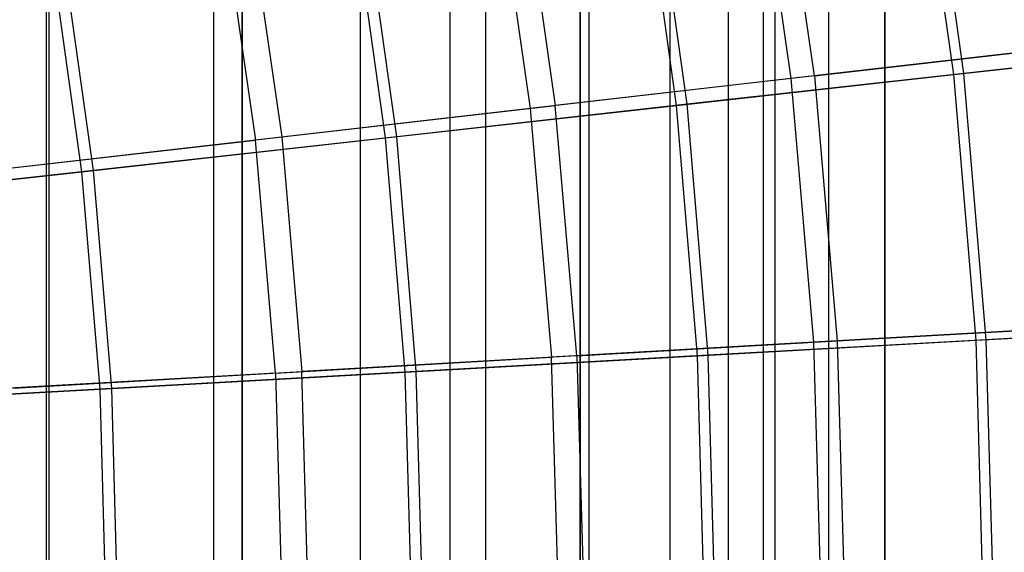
# Model space of a CAD drawing. Extents: x 0.1 to 12.1, y -6 to 6.
# Tile 291 of 334: x 9.402 to 10.26, y 0.048 to 0.512. Entities that reach past the tile are written whole.
import ezdxf

# ---------------------------------------------------------------- set-up
doc = ezdxf.new("R2010")
doc.units = 0
doc.header["$LTSCALE"] = 2.54
doc.layers.get('0').update_dxf_attribs({"linetype": 'CONTINUOUS'})

# ---------------------------------------------------------------- blocks, each defined once
blk = doc.blocks.new('DROPS_COLOR_B-11195_STL')
at = {"color": 0}
for p, q in [((9.42501, -0.9, 46.09711), (9.42501, 0.9, 46.09711)), ((9.42501, -0.9, 46.09711), (9.42501, 0.9, 46.09711)), ((9.42501, -0.9, 41.77199), (9.42501, 0.9, 41.77199)), ((9.42501, -0.9, 41.77199), (9.42501, 0.9, 41.77199)), ((9.42712, -0.90001, 51.97727), (9.42712, 0.89999, 51.97727)), ((9.42712, -0.90001, 51.97727), (9.42712, 0.89999, 51.97727)), ((9.42712, -0.90001, 61.90954), (9.42712, 0.89999, 61.90954)), ((9.42712, -0.90001, 61.90954), (9.42712, 0.89999, 61.90954)), ((9.57072, -0.9, 45.85155), (9.57072, 0.9, 45.85155)), ((9.57072, -0.9, 45.85155), (9.57072, 0.9, 45.85155)), ((9.57072, -0.9, 42.01755), (9.57072, 0.9, 42.01755)), ((9.57072, -0.9, 42.01755), (9.57072, 0.9, 42.01755)), ((9.69853, -0.9, 45.59621), (9.69853, 0.9, 45.59621)), ((9.69853, -0.9, 45.59621), (9.69853, 0.9, 45.59621)), ((9.69853, -0.9, 42.27289), (9.69853, 0.9, 42.27289)), ((9.69853, -0.9, 42.27289), (9.69853, 0.9, 42.27289)), ((9.77669, -0.90001, 52.23318), (9.77669, 0.89999, 52.23318)), ((9.77669, -0.90001, 52.23318), (9.77669, 0.89999, 52.23318)), ((9.77669, -0.90001, 61.65363), (9.77669, 0.89999, 61.65363)), ((9.77669, -0.90001, 61.65363), (9.77669, 0.89999, 61.65363)), ((9.8078, -0.9, 45.33241), (9.8078, 0.9, 45.33241)), ((9.8078, -0.9, 45.33241), (9.8078, 0.9, 45.33241)), ((9.8078, -0.9, 42.53669), (9.8078, 0.9, 42.53669)), ((9.8078, -0.9, 42.53669), (9.8078, 0.9, 42.53669)), ((9.89797, -0.9, 45.06148), (9.89797, 0.9, 45.06148)), ((9.89797, -0.9, 45.06148), (9.89797, 0.9, 45.06148)), ((9.89797, -0.9, 42.80762), (9.89797, 0.9, 42.80762)), ((9.89797, -0.9, 42.80762), (9.89797, 0.9, 42.80762)), ((9.96859, -0.9, 44.78481), (9.96859, 0.9, 44.78481)), ((9.96859, -0.9, 44.78481), (9.96859, 0.9, 44.78481)), ((9.96859, -0.9, 43.08429), (9.96859, 0.9, 43.08429)), ((9.96859, -0.9, 43.08429), (9.96859, 0.9, 43.08429)), ((10.01929, -0.9, 44.50381), (10.01929, 0.9, 44.50381)), ((10.01929, -0.9, 44.50381), (10.01929, 0.9, 44.50381)), ((10.01929, -0.9, 43.36529), (10.01929, 0.9, 43.36529)), ((10.01929, -0.9, 43.36529), (10.01929, 0.9, 43.36529)), ((10.04981, -0.9, 44.21991), (10.04981, 0.9, 44.21991)), ((10.04981, -0.9, 44.21991), (10.04981, 0.9, 44.21991)), ((10.04981, -0.9, 43.64919), (10.04981, 0.9, 43.64919)), ((10.04981, -0.9, 43.64919), (10.04981, 0.9, 43.64919)), ((10.06, -0.9, 43.93455), (10.06, 0.9, 43.93455)), ((10.06, -0.9, 43.93455), (10.06, 0.9, 43.93455)), ((10.10688, -0.90001, 52.51365), (10.10688, 0.89999, 52.51365)), ((10.10688, -0.90001, 52.51365), (10.10688, 0.89999, 52.51365)), ((10.10688, -0.90001, 61.37316), (10.10688, 0.89999, 61.37316)), ((10.10688, -0.90001, 61.37316), (10.10688, 0.89999, 61.37316)), ((9.59553, 0, 35.47242), (9.59553, 0.8, 35.47242)), ((9.59553, 0, 35.47242), (9.59553, 0.8, 35.47242)), ((9.59553, 0.8, 18.40135), (9.59553, 0, 18.40135)), ((9.59553, 0.8, 18.40135), (9.59553, 0, 18.40135)), ((9.89022, 0, 35.15082), (9.89022, 0.8, 35.15082)), ((9.89022, 0, 35.15082), (9.89022, 0.8, 35.15082)), ((9.89022, 0.8, 18.72294), (9.89022, 0, 18.72294)), ((9.89022, 0.8, 18.72294), (9.89022, 0, 18.72294)), ((10.15576, 0, 34.80476), (10.15576, 0.8, 34.80476)), ((10.15576, 0, 34.80476), (10.15576, 0.8, 34.80476)), ((10.15576, 0.8, 19.069), (10.15576, 0, 19.069)), ((10.15576, 0.8, 19.069), (10.15576, 0, 19.069)), ((10.04093, 0.68893, 3.67561), (10.07377, 0.46054, 3.67561)), ((10.04093, 0.68893, 3.67561), (10.07377, 0.46054, 3.67561)), ((10.09436, 0.4629, 11.68863), (10.06136, 0.69246, 11.68863)), ((10.09436, 0.4629, 11.68863), (10.06136, 0.69246, 11.68863)), ((9.83724, 0.65368, 11.92247), (9.8684, 0.43697, 11.92247)), ((9.83724, 0.65368, 11.92247), (9.8684, 0.43697, 11.92247)), ((9.81563, 0.64994, 3.44296), (9.84661, 0.43447, 3.44296)), ((9.81563, 0.64994, 3.44296), (9.84661, 0.43447, 3.44296)), ((9.60073, 0.61275, 12.14337), (9.62994, 0.40961, 12.14337)), ((9.60073, 0.61275, 12.14337), (9.62994, 0.40961, 12.14337)), ((9.578, 0.60881, 3.2233), (9.60702, 0.40698, 3.2233)), ((9.578, 0.60881, 3.2233), (9.60702, 0.40698, 3.2233)), ((10.28781, 0.4851, 3.92055), (10.07377, 0.46054, 3.67561)), ((10.28781, 0.4851, 3.92055), (10.07377, 0.46054, 3.67561)), ((10.09436, 0.4629, 11.68863), (10.30714, 0.48731, 11.44259)), ((10.09436, 0.4629, 11.68863), (10.30714, 0.48731, 11.44259)), ((10.07377, 0.46054, 3.67561), (9.84661, 0.43447, 3.44296)), ((10.07377, 0.46054, 3.67561), (9.84661, 0.43447, 3.44296)), ((10.09436, 0.4629, 11.68863), (9.8684, 0.43697, 11.92247)), ((10.09436, 0.4629, 11.68863), (9.8684, 0.43697, 11.92247)), ((10.07377, 0.46054, 3.67561), (10.09352, 0.23064, 3.67561)), ((10.07377, 0.46054, 3.67561), (10.09352, 0.23064, 3.67561)), ((10.09436, 0.4629, 11.68863), (10.11421, 0.23183, 11.68863)), ((10.09436, 0.4629, 11.68863), (10.11421, 0.23183, 11.68863)), ((9.84661, 0.43447, 3.44296), (9.60702, 0.40698, 3.2233)), ((9.84661, 0.43447, 3.44296), (9.60702, 0.40698, 3.2233)), ((9.62994, 0.40961, 12.14337), (9.8684, 0.43697, 11.92247)), ((9.62994, 0.40961, 12.14337), (9.8684, 0.43697, 11.92247)), ((9.84661, 0.43447, 3.44296), (9.86524, 0.21759, 3.44296)), ((9.84661, 0.43447, 3.44296), (9.86524, 0.21759, 3.44296)), ((9.88713, 0.21884, 11.92247), (9.8684, 0.43697, 11.92247)), ((9.88713, 0.21884, 11.92247), (9.8684, 0.43697, 11.92247)), ((9.35573, 0.37815, 3.01731), (9.60702, 0.40698, 3.2233)), ((9.35573, 0.37815, 3.01731), (9.60702, 0.40698, 3.2233)), ((9.37972, 0.3809, 12.35067), (9.62994, 0.40961, 12.14337)), ((9.37972, 0.3809, 12.35067), (9.62994, 0.40961, 12.14337)), ((9.62447, 0.20382, 3.2233), (9.60702, 0.40698, 3.2233)), ((9.62447, 0.20382, 3.2233), (9.60702, 0.40698, 3.2233)), ((9.62994, 0.40961, 12.14337), (9.6475, 0.20514, 12.14337)), ((9.62994, 0.40961, 12.14337), (9.6475, 0.20514, 12.14337)), ((10.30861, 0.24294, 3.92055), (10.09352, 0.23064, 3.67561)), ((10.30861, 0.24294, 3.92055), (10.09352, 0.23064, 3.67561)), ((10.11421, 0.23183, 11.68863), (10.32804, 0.24406, 11.44259)), ((10.11421, 0.23183, 11.68863), (10.32804, 0.24406, 11.44259)), ((9.88713, 0.21884, 11.92247), (10.11421, 0.23183, 11.68863)), ((9.88713, 0.21884, 11.92247), (10.11421, 0.23183, 11.68863)), ((10.11421, 0.23183, 11.68863), (10.12083, 0, 11.68863)), ((10.11421, 0.23183, 11.68863), (10.12083, 0, 11.68863)), ((10.09352, 0.23064, 3.67561), (9.86524, 0.21759, 3.44296)), ((10.09352, 0.23064, 3.67561), (9.86524, 0.21759, 3.44296)), ((10.09352, 0.23064, 3.67561), (10.10011, 0, 3.67561)), ((10.09352, 0.23064, 3.67561), (10.10011, 0, 3.67561)), ((9.62447, 0.20382, 3.2233), (9.86524, 0.21759, 3.44296)), ((9.62447, 0.20382, 3.2233), (9.86524, 0.21759, 3.44296)), ((9.88713, 0.21884, 11.92247), (9.6475, 0.20514, 12.14337)), ((9.88713, 0.21884, 11.92247), (9.6475, 0.20514, 12.14337)), ((9.87145, 0, 3.44296), (9.86524, 0.21759, 3.44296)), ((9.87145, 0, 3.44296), (9.86524, 0.21759, 3.44296)), ((9.88713, 0.21884, 11.92247), (9.89339, 0, 11.92247)), ((9.88713, 0.21884, 11.92247), (9.89339, 0, 11.92247)), ((9.62447, 0.20382, 3.2233), (9.37194, 0.18938, 3.01731)), ((9.62447, 0.20382, 3.2233), (9.37194, 0.18938, 3.01731)), ((9.39605, 0.19076, 12.35067), (9.6475, 0.20514, 12.14337)), ((9.39605, 0.19076, 12.35067), (9.6475, 0.20514, 12.14337)), ((9.62447, 0.20382, 3.2233), (9.63029, 0, 3.2233)), ((9.62447, 0.20382, 3.2233), (9.63029, 0, 3.2233)), ((9.65336, 0, 12.14337), (9.6475, 0.20514, 12.14337)), ((9.65336, 0, 12.14337), (9.6475, 0.20514, 12.14337))]:
    blk.add_line(p, q, dxfattribs=at)
blk = doc.blocks.new('GROUP_1')
at = {"color": 0}
for p, q in [((10.15577, 6.46138, 1.69719), (10.12356, 6.69162, 1.69719)), ((10.15577, 6.46138, 1.69719), (10.12356, 6.69162, 1.69719)), ((10.16458, 6.46236, 10.29419), (10.13229, 6.69309, 10.29419)), ((10.16458, 6.46236, 10.29419), (10.13229, 6.69309, 10.29419)), ((9.92332, 6.43542, 10.51837), (9.89291, 6.65278, 10.51837)), ((9.92332, 6.43542, 10.51837), (9.89291, 6.65278, 10.51837)), ((9.91406, 6.43439, 1.47351), (9.88372, 6.65123, 1.47351)), ((9.91406, 6.43439, 1.47351), (9.88372, 6.65123, 1.47351)), ((9.66047, 6.40607, 1.26356), (9.6321, 6.60887, 1.26356)), ((9.66047, 6.40607, 1.26356), (9.6321, 6.60887, 1.26356)), ((9.67016, 6.40715, 10.72884), (9.64171, 6.61049, 10.72884)), ((9.67016, 6.40715, 10.72884), (9.64171, 6.61049, 10.72884)), ((9.40587, 6.37764, 10.92497), (9.37947, 6.56633, 10.92497)), ((9.40587, 6.37764, 10.92497), (9.37947, 6.56633, 10.92497)), ((9.39578, 6.37651, 1.06797), (9.36946, 6.56464, 1.06797)), ((9.39578, 6.37651, 1.06797), (9.36946, 6.56464, 1.06797)), ((10.15577, 6.46138, 1.69719), (10.38488, 6.48696, 1.93392)), ((10.15577, 6.46138, 1.69719), (10.38488, 6.48696, 1.93392)), ((10.3932, 6.48789, 10.05698), (10.16458, 6.46236, 10.29419)), ((10.3932, 6.48789, 10.05698), (10.16458, 6.46236, 10.29419)), ((9.91406, 6.43439, 1.47351), (10.15577, 6.46138, 1.69719)), ((9.91406, 6.43439, 1.47351), (10.15577, 6.46138, 1.69719)), ((10.16458, 6.46236, 10.29419), (9.92332, 6.43542, 10.51837)), ((10.16458, 6.46236, 10.29419), (9.92332, 6.43542, 10.51837)), ((10.17514, 6.2297, 1.69719), (10.15577, 6.46138, 1.69719)), ((10.17514, 6.2297, 1.69719), (10.15577, 6.46138, 1.69719)), ((10.18398, 6.2302, 10.29419), (10.16458, 6.46236, 10.29419)), ((10.18398, 6.2302, 10.29419), (10.16458, 6.46236, 10.29419)), ((9.66047, 6.40607, 1.26356), (9.91406, 6.43439, 1.47351)), ((9.66047, 6.40607, 1.26356), (9.91406, 6.43439, 1.47351)), ((9.92332, 6.43542, 10.51837), (9.67016, 6.40715, 10.72884)), ((9.92332, 6.43542, 10.51837), (9.67016, 6.40715, 10.72884)), ((9.9323, 6.21619, 1.47351), (9.91406, 6.43439, 1.47351)), ((9.9323, 6.21619, 1.47351), (9.91406, 6.43439, 1.47351)), ((9.9416, 6.21671, 10.51837), (9.92332, 6.43542, 10.51837)), ((9.9416, 6.21671, 10.51837), (9.92332, 6.43542, 10.51837)), ((9.39578, 6.37651, 1.06797), (9.66047, 6.40607, 1.26356)), ((9.39578, 6.37651, 1.06797), (9.66047, 6.40607, 1.26356)), ((9.67016, 6.40715, 10.72884), (9.40587, 6.37764, 10.92497)), ((9.67016, 6.40715, 10.72884), (9.40587, 6.37764, 10.92497)), ((9.67753, 6.20201, 1.26356), (9.66047, 6.40607, 1.26356)), ((9.67753, 6.20201, 1.26356), (9.66047, 6.40607, 1.26356)), ((9.68727, 6.20255, 10.72884), (9.67016, 6.40715, 10.72884)), ((9.68727, 6.20255, 10.72884), (9.67016, 6.40715, 10.72884)), ((9.40587, 6.37764, 10.92497), (9.13126, 6.34697, 11.10617)), ((9.40587, 6.37764, 10.92497), (9.13126, 6.34697, 11.10617)), ((9.42175, 6.18777, 10.92497), (9.40587, 6.37764, 10.92497)), ((9.42175, 6.18777, 10.92497), (9.40587, 6.37764, 10.92497)), ((9.12079, 6.3458, 0.88735), (9.39578, 6.37651, 1.06797)), ((9.12079, 6.3458, 0.88735), (9.39578, 6.37651, 1.06797)), ((9.41161, 6.18721, 1.06797), (9.39578, 6.37651, 1.06797)), ((9.41161, 6.18721, 1.06797), (9.39578, 6.37651, 1.06797)), ((10.17514, 6.2297, 1.69719), (10.40532, 6.24252, 1.93392)), ((10.17514, 6.2297, 1.69719), (10.40532, 6.24252, 1.93392)), ((10.41368, 6.24298, 10.05698), (10.18398, 6.2302, 10.29419)), ((10.41368, 6.24298, 10.05698), (10.18398, 6.2302, 10.29419)), ((9.9323, 6.21619, 1.47351), (10.17514, 6.2297, 1.69719)), ((9.9323, 6.21619, 1.47351), (10.17514, 6.2297, 1.69719)), ((10.18398, 6.2302, 10.29419), (9.9416, 6.21671, 10.51837)), ((10.18398, 6.2302, 10.29419), (9.9416, 6.21671, 10.51837)), ((10.1816, 5.99731, 1.69719), (10.17514, 6.2297, 1.69719)), ((10.1816, 5.99731, 1.69719), (10.17514, 6.2297, 1.69719)), ((10.19046, 5.99731, 10.29419), (10.18398, 6.2302, 10.29419)), ((10.19046, 5.99731, 10.29419), (10.18398, 6.2302, 10.29419)), ((9.67753, 6.20201, 1.26356), (9.9323, 6.21619, 1.47351)), ((9.67753, 6.20201, 1.26356), (9.9323, 6.21619, 1.47351)), ((9.9416, 6.21671, 10.51837), (9.68727, 6.20255, 10.72884)), ((9.9416, 6.21671, 10.51837), (9.68727, 6.20255, 10.72884)), ((9.93838, 5.99731, 1.47351), (9.9323, 6.21619, 1.47351)), ((9.93838, 5.99731, 1.47351), (9.9323, 6.21619, 1.47351)), ((9.9477, 5.99731, 10.51837), (9.9416, 6.21671, 10.51837)), ((9.9477, 5.99731, 10.51837), (9.9416, 6.21671, 10.51837)), ((9.41161, 6.18721, 1.06797), (9.67753, 6.20201, 1.26356)), ((9.41161, 6.18721, 1.06797), (9.67753, 6.20201, 1.26356)), ((9.68727, 6.20255, 10.72884), (9.42175, 6.18777, 10.92497)), ((9.68727, 6.20255, 10.72884), (9.42175, 6.18777, 10.92497)), ((9.68322, 5.99731, 1.26356), (9.67753, 6.20201, 1.26356)), ((9.68322, 5.99731, 1.26356), (9.67753, 6.20201, 1.26356)), ((9.69297, 5.99731, 10.72884), (9.68727, 6.20255, 10.72884)), ((9.69297, 5.99731, 10.72884), (9.68727, 6.20255, 10.72884)), ((9.13534, 6.17183, 0.88735), (9.41161, 6.18721, 1.06797)), ((9.13534, 6.17183, 0.88735), (9.41161, 6.18721, 1.06797)), ((9.42175, 6.18777, 10.92497), (9.14585, 6.17241, 11.10617)), ((9.42175, 6.18777, 10.92497), (9.14585, 6.17241, 11.10617)), ((9.41689, 5.99731, 1.06797), (9.41161, 6.18721, 1.06797)), ((9.41689, 5.99731, 1.06797), (9.41161, 6.18721, 1.06797)), ((9.42704, 5.99731, 10.92497), (9.42175, 6.18777, 10.92497)), ((9.42704, 5.99731, 10.92497), (9.42175, 6.18777, 10.92497))]:
    blk.add_line(p, q, dxfattribs=at)
blk.add_blockref('DROPS_COLOR_B-11195_STL', (-0.06, 5.99731, -1.7), dxfattribs=at)

msp = doc.modelspace()

# ---------------------------------------------------------------- block references
at = {"color": 0}
msp.add_blockref('GROUP_1', (0.06, -5.99731, 1.7), dxfattribs=at)

doc.saveas('drawing.dxf')
